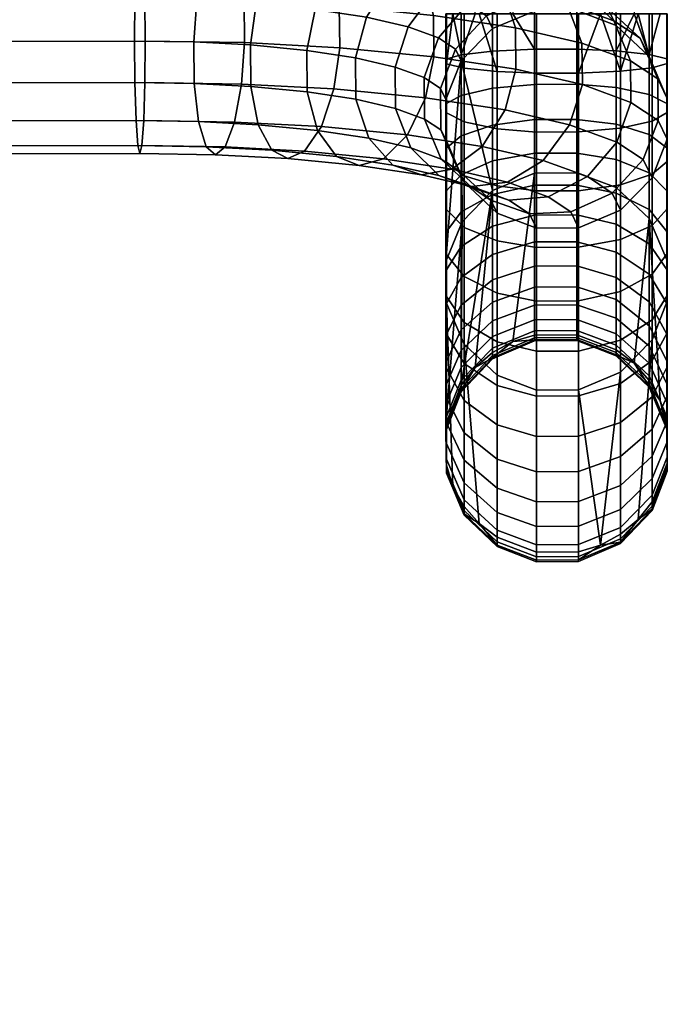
# Model space of a CAD drawing. Header units: millimetres. Extents: x -313 to 291, y -392 to 313.
# Tile 356 of 656: x 224 to 276, y -197 to -119. Entities that reach past the tile are written whole.
import ezdxf

# ---------------------------------------------------------------- set-up
doc = ezdxf.new("R2010")
doc.units = ezdxf.units.MM
doc.layers.add('nozky', color=250, linetype='Continuous')
doc.layers.add('podnoz', color=7, linetype='Continuous')

msp = doc.modelspace()

# ---------------------------------------------------------------- meshes
at = {"layer": 'nozky'}
mesh = msp.add_polyface(dxfattribs=at)
corners = [(-225.763, -206.754, 4), (-222.696, -205.043, 4), (-219.207, -204.636, 4), (-215.828, -205.594, 4), (-213.073, -207.773, 4), (-211.362, -210.839, 4), (-210.955, -214.327, 4), (-211.914, -217.706, 4), (-214.092, -220.46, 4), (-217.159, -222.171, 4), (-220.648, -222.578, 4), (-224.026, -221.62, 4), (-226.781, -219.441, 4), (-228.493, -216.375, 4), (-228.9, -212.887, 4), (-227.941, -209.508, 4), (-228.014, -209.508), (-228.973, -212.887), (-228.565, -216.375), (-226.854, -219.441), (-224.099, -221.62), (-220.72, -222.578), (-217.232, -222.171), (-214.165, -220.46), (-211.986, -217.706), (-211.027, -214.327), (-211.435, -210.839), (-213.146, -207.773), (-215.901, -205.594), (-219.28, -204.636), (-222.768, -205.043), (-225.835, -206.754), (-225.835, -206.754), (-222.768, -205.043), (-219.28, -204.636), (-215.901, -205.594), (-213.146, -207.773), (-211.435, -210.839), (-211.027, -214.327), (-211.986, -217.706), (-214.165, -220.46), (-217.232, -222.171), (-220.72, -222.578), (-224.099, -221.62), (-226.854, -219.441), (-228.565, -216.375), (-228.973, -212.887), (-228.014, -209.508), (-225.334, 301.149, 4), (-225.062, 304.703, 4), (-226.146, 308.099, 4), (-228.438, 310.829, 4), (-231.568, 312.448, 4), (-235.082, 312.722, 4), (-238.423, 311.606, 4), (-241.076, 309.288, 4), (-242.666, 306.098, 4), (-242.938, 302.545, 4), (-241.854, 299.149, 4), (-239.562, 296.418, 4), (-236.432, 294.8, 4), (-232.918, 294.525, 4), (-229.577, 295.642, 4), (-226.924, 297.96, 4), (-226.924, 298.729), (-229.577, 296.411), (-232.918, 295.295), (-236.432, 295.569), (-239.562, 297.188), (-241.854, 299.918), (-242.938, 303.314), (-242.666, 306.868), (-241.076, 310.057), (-238.423, 312.375), (-235.082, 313.491), (-231.568, 313.217), (-228.438, 311.598), (-226.146, 308.868), (-225.062, 305.472), (-225.334, 301.918), (-226.924, 298.729), (-229.577, 296.411), (-232.918, 295.295), (-236.432, 295.569), (-239.562, 297.188), (-241.854, 299.918), (-242.938, 303.314), (-242.666, 306.868), (-241.076, 310.057), (-238.423, 312.375), (-235.082, 313.491), (-231.568, 313.217), (-228.438, 311.598), (-226.146, 308.868), (-225.062, 305.472), (-225.334, 301.918), (225.763, -206.754, 4), (222.696, -205.043, 4), (219.207, -204.636, 4), (215.828, -205.594, 4), (213.073, -207.773, 4), (211.362, -210.839, 4), (210.955, -214.327, 4), (211.914, -217.706, 4), (214.092, -220.46, 4), (217.159, -222.171, 4), (220.648, -222.578, 4), (224.026, -221.62, 4), (226.781, -219.441, 4), (228.493, -216.375, 4), (228.9, -212.887, 4), (227.941, -209.508, 4), (228.014, -209.508), (228.973, -212.887), (228.565, -216.375), (226.854, -219.441), (224.099, -221.62), (220.72, -222.578), (217.232, -222.171), (214.165, -220.46), (211.986, -217.706), (211.027, -214.327), (211.435, -210.839), (213.146, -207.773), (215.901, -205.594), (219.28, -204.636), (222.768, -205.043), (225.835, -206.754), (225.835, -206.754), (222.768, -205.043), (219.28, -204.636), (215.901, -205.594), (213.146, -207.773), (211.435, -210.839), (211.027, -214.327), (211.986, -217.706), (214.165, -220.46), (217.232, -222.171), (220.72, -222.578), (224.099, -221.62), (226.854, -219.441), (228.565, -216.375), (228.973, -212.887), (228.014, -209.508), (225.334, 301.149, 4), (225.062, 304.703, 4), (226.146, 308.099, 4), (228.438, 310.829, 4), (231.568, 312.448, 4), (235.082, 312.722, 4), (238.423, 311.606, 4), (241.076, 309.288, 4), (242.666, 306.098, 4), (242.938, 302.545, 4), (241.854, 299.149, 4), (239.562, 296.418, 4), (236.432, 294.8, 4), (232.918, 294.525, 4), (229.577, 295.642, 4), (226.924, 297.96, 4), (226.924, 298.729), (229.577, 296.411), (232.918, 295.295), (236.432, 295.569), (239.562, 297.188), (241.854, 299.918), (242.938, 303.314), (242.666, 306.868), (241.076, 310.057), (238.423, 312.375), (235.082, 313.491), (231.568, 313.217), (228.438, 311.598), (226.146, 308.868), (225.062, 305.472), (225.334, 301.918), (226.924, 298.729), (229.577, 296.411), (232.918, 295.295), (236.432, 295.569), (239.562, 297.188), (241.854, 299.918), (242.938, 303.314), (242.666, 306.868), (241.076, 310.057), (238.423, 312.375), (235.082, 313.491), (231.568, 313.217), (228.438, 311.598), (226.146, 308.868), (225.062, 305.472), (225.334, 301.918)]
mesh.append_faces([[corners[k] for k in face] for face in [(10, 11, 21, 21), (23, 8, 9, 9), (9, 10, 22, 22), (16, 14, 15, 15), (12, 20, 11, 11), (13, 19, 12, 12), (13, 14, 18, 18), (15, 0, 31, 31), (6, 25, 5, 5), (25, 6, 7, 7), (4, 5, 26, 26), (3, 4, 27, 27), (24, 7, 8, 8), (28, 2, 3, 3), (1, 2, 29, 29), (0, 1, 30, 30), (20, 21, 11, 11), (21, 22, 10, 10), (9, 22, 23, 23), (17, 14, 16, 16), (17, 18, 14, 14), (19, 13, 18, 18), (12, 19, 20, 20), (7, 24, 25, 25), (4, 26, 27, 27), (5, 25, 26, 26), (28, 29, 2, 2), (0, 30, 31, 31), (30, 1, 29, 29), (24, 8, 23, 23), (3, 27, 28, 28), (31, 16, 15, 15), (47, 45, 46, 46), (33, 43, 32, 32), (47, 32, 44, 44), (47, 44, 45, 45), (32, 43, 44, 44), (33, 42, 43, 43), (42, 33, 34, 34), (35, 41, 34, 34), (39, 36, 37, 37), (40, 35, 36, 36), (41, 35, 40, 40), (39, 40, 36, 36), (38, 39, 37, 37), (42, 34, 41, 41), (61, 60, 66, 66), (65, 62, 66, 66), (61, 66, 62, 62), (59, 68, 60, 60), (58, 68, 59, 59), (64, 63, 62, 62), (66, 60, 67, 67), (62, 65, 64, 64), (68, 58, 69, 69), (67, 60, 68, 68), (57, 69, 58, 58), (56, 70, 57, 57), (57, 70, 69, 69), (48, 63, 64, 64), (48, 78, 49, 49), (71, 56, 55, 55), (73, 55, 54, 54), (56, 71, 70, 70), (72, 55, 73, 73), (72, 71, 55, 55), (75, 53, 52, 52), (77, 51, 50, 50), (49, 78, 50, 50), (75, 52, 51, 51), (48, 64, 79, 79), (48, 79, 78, 78), (51, 76, 75, 75), (75, 74, 53, 53), (77, 50, 78, 78), (51, 77, 76, 76), (53, 74, 73, 73), (73, 54, 53, 53), (87, 88, 93, 93), (88, 89, 93, 93), (87, 95, 86, 86), (84, 85, 80, 80), (86, 95, 85, 85), (84, 81, 83, 83), (91, 89, 90, 90), (91, 92, 89, 89), (89, 92, 93, 93), (93, 94, 87, 87), (87, 94, 95, 95), (81, 82, 83, 83), (80, 85, 95, 95), (81, 84, 80, 80), (106, 117, 107, 107), (119, 105, 104, 104), (105, 118, 106, 106), (112, 111, 110, 110), (108, 107, 116, 116), (109, 108, 115, 115), (109, 114, 110, 110), (111, 127, 96, 96), (102, 101, 121, 121), (121, 103, 102, 102), (100, 122, 101, 101), (99, 123, 100, 100), (120, 104, 103, 103), (124, 99, 98, 98), (97, 125, 98, 98), (96, 126, 97, 97), (116, 107, 117, 117), (117, 106, 118, 118), (105, 119, 118, 118), (113, 112, 110, 110), (113, 110, 114, 114), (115, 114, 109, 109), (108, 116, 115, 115), (103, 121, 120, 120), (100, 123, 122, 122), (101, 122, 121, 121), (124, 98, 125, 125), (96, 127, 126, 126), (126, 125, 97, 97), (120, 119, 104, 104), (99, 124, 123, 123), (127, 111, 112, 112), (143, 142, 141, 141), (129, 128, 139, 139), (143, 140, 128, 128), (143, 141, 140, 140), (128, 140, 139, 139), (129, 139, 138, 138), (138, 130, 129, 129), (131, 130, 137, 137), (135, 133, 132, 132), (136, 132, 131, 131), (137, 136, 131, 131), (135, 132, 136, 136), (134, 133, 135, 135), (138, 137, 130, 130), (157, 162, 156, 156), (161, 162, 158, 158), (157, 158, 162, 162), (155, 156, 164, 164), (154, 155, 164, 164), (160, 158, 159, 159), (162, 163, 156, 156), (158, 160, 161, 161), (164, 165, 154, 154), (163, 164, 156, 156), (153, 154, 165, 165), (152, 153, 166, 166), (153, 165, 166, 166), (144, 160, 159, 159), (144, 145, 174, 174), (167, 151, 152, 152), (169, 150, 151, 151), (152, 166, 167, 167), (168, 169, 151, 151), (168, 151, 167, 167), (171, 148, 149, 149), (173, 146, 147, 147), (145, 146, 174, 174), (171, 147, 148, 148), (144, 175, 160, 160), (144, 174, 175, 175), (147, 171, 172, 172), (171, 149, 170, 170), (173, 174, 146, 146), (147, 172, 173, 173), (149, 169, 170, 170), (169, 149, 150, 150), (183, 189, 184, 184), (184, 189, 185, 185), (183, 182, 191, 191), (180, 176, 181, 181), (182, 181, 191, 191), (180, 179, 177, 177), (187, 186, 185, 185), (187, 185, 188, 188), (185, 189, 188, 188), (189, 183, 190, 190), (183, 191, 190, 190), (177, 179, 178, 178), (176, 191, 181, 181), (177, 176, 180, 180)]])
at = {"layer": 'podnoz'}
mesh = msp.add_polyface(dxfattribs=at)
corners = [(27.205, -39.599, 427.5), (189.382, -182.545, 444.364), (189.984, -182.252, 441.058), (27.807, -39.306, 424.194), (23.581, -43.114, 432.561), (185.758, -186.06, 449.425), (187.887, -183.882, 447.414), (25.71, -40.935, 430.55), (21.355, -45.564, 433.205), (183.531, -188.51, 450.069), (24.51, -44.028, 415.876), (186.687, -186.975, 432.74), (184.53, -189.494, 432.124), (22.354, -46.547, 415.26), (27.573, -39.961, 420.894), (189.75, -182.907, 437.758), (188.594, -184.577, 434.725), (26.417, -41.631, 417.861), (169.702, -114.122, 442.451), (106.068, -114.197, 439.379), (105.975, -117.248, 441.381), (169.609, -117.173, 444.453), (169.847, -112.118, 439.403), (106.212, -112.193, 436.331), (170.006, -111.486, 436.094), (106.372, -111.561, 433.022), (170.167, -112.118, 432.785), (106.532, -112.193, 429.713), (170.316, -114.122, 429.738), (106.681, -114.197, 426.665), (170.417, -117.173, 427.736), (106.782, -117.248, 424.664), (233.337, -114.047, 445.523), (233.482, -112.043, 442.475), (233.244, -117.098, 447.525), (233.641, -111.411, 439.166), (233.801, -112.043, 435.857), (233.951, -114.047, 432.81), (234.051, -117.098, 430.808), (243.967, -114.411, 447.993), (238.767, -114.135, 446.279), (238.212, -117.179, 448.216), (242.971, -117.431, 449.785), (245.31, -112.448, 445.223), (239.523, -112.141, 443.316), (246.666, -111.857, 442.192), (240.293, -111.519, 440.092), (247.938, -112.527, 439.142), (241.022, -112.161, 436.862), (249.016, -114.562, 436.31), (241.646, -114.172, 433.881), (249.61, -117.63, 434.423), (241.998, -117.228, 431.914), (249.116, -114.906, 450.851), (247.683, -117.885, 452.4), (251.039, -112.999, 448.403), (252.975, -112.464, 445.694), (254.786, -113.186, 442.943), (256.314, -115.265, 440.361), (257.147, -118.356, 438.606), (253.599, -115.589, 454.641), (251.784, -118.509, 455.868), (256.026, -113.758, 452.621), (258.466, -113.3, 450.338), (260.747, -114.093, 447.983), (262.666, -116.232, 445.733), (263.707, -119.354, 444.154), (257.234, -116.432, 459.223), (255.11, -119.28, 460.061), (260.071, -114.696, 457.719), (262.921, -114.333, 455.953), (265.581, -115.214, 454.077), (267.818, -117.427, 452.227), (263.024, -115.776, 463.495), (259.888, -117.402, 464.414), (266.173, -115.522, 462.313), (269.111, -116.505, 460.98), (271.58, -118.802, 459.583), (264.68, -116.868, 469.263), (261.376, -118.384, 469.598), (267.996, -116.724, 468.665), (271.09, -117.81, 467.875), (268.611, -117.982, 475.236), (271.757, -119.174, 475.006), (265.239, -118.01, 475.23), (261.878, 118.884, 642.6), (261.878, -118.235, 642.6), (260.47, -118.235, 643.806), (263.503, -118.235, 641.707), (271.757, 118.884, 642.36), (273.194, -118.235, 643.47), (271.757, -118.235, 642.36)]
mesh.append_faces([[corners[k] for k in face] for face in [(0, 1, 2, 3), (4, 5, 6, 7), (7, 6, 1, 0), (8, 9, 5, 4), (10, 11, 12, 13), (14, 15, 16, 17), (3, 2, 15, 14), (17, 16, 11, 10), (18, 19, 20, 21), (22, 23, 19, 18), (24, 25, 23, 22), (26, 27, 25, 24), (28, 29, 27, 26), (30, 31, 29, 28), (22, 18, 32, 33), (18, 21, 34, 32), (26, 24, 35, 36), (30, 28, 37, 38), (28, 26, 36, 37), (24, 22, 33, 35), (39, 40, 41, 42), (43, 44, 40, 39), (45, 46, 44, 43), (47, 48, 46, 45), (49, 50, 48, 47), (51, 52, 50, 49), (53, 39, 42, 54), (55, 43, 39, 53), (56, 45, 43, 55), (57, 47, 45, 56), (58, 49, 47, 57), (59, 51, 49, 58), (60, 53, 54, 61), (62, 55, 53, 60), (63, 56, 55, 62), (64, 57, 56, 63), (65, 58, 57, 64), (66, 59, 58, 65), (67, 60, 61, 68), (69, 62, 60, 67), (70, 63, 62, 69), (71, 64, 63, 70), (72, 65, 64, 71), (73, 69, 67, 74), (75, 70, 69, 73), (76, 71, 70, 75), (77, 72, 71, 76), (78, 73, 74, 79), (80, 75, 73, 78), (81, 76, 75, 80), (33, 32, 40, 44), (32, 34, 41, 40), (36, 35, 46, 48), (38, 37, 50, 52), (37, 36, 48, 50), (35, 33, 44, 46), (81, 80, 82, 83), (80, 78, 84, 82), (85, 86, 87, 87), (85, 88, 86, 86), (89, 90, 91, 91)]])
mesh = msp.add_polyface(dxfattribs=at)
corners = [(19.198, -48.083, 432.59), (181.375, -191.029, 449.454), (183.531, -188.51, 450.069), (21.355, -45.564, 433.205), (16.135, -52.15, 427.571), (178.312, -195.097, 444.435), (179.468, -193.427, 447.469), (17.291, -50.48, 430.605), (16.503, -52.512, 420.966), (178.679, -195.459, 437.83), (178.078, -195.752, 441.135), (15.901, -52.805, 424.271), (20.127, -48.997, 415.904), (182.304, -191.944, 432.768), (180.174, -194.123, 434.779), (17.998, -51.176, 417.915), (22.354, -46.547, 415.26), (184.53, -189.494, 432.124), (169.609, -117.173, 444.453), (105.975, -117.248, 441.381), (105.948, -120.561, 442.012), (169.583, -120.486, 445.084), (170.451, -120.486, 427.105), (106.816, -120.561, 424.033), (106.782, -117.248, 424.664), (170.417, -117.173, 427.736), (170.424, -123.799, 427.736), (106.79, -123.873, 424.664), (170.331, -126.85, 429.738), (106.696, -126.924, 426.666), (169.617, -123.799, 444.453), (105.982, -123.873, 441.381), (106.083, -126.924, 439.379), (169.717, -126.85, 442.451), (233.217, -120.411, 448.156), (233.244, -117.098, 447.525), (234.085, -120.411, 430.177), (234.059, -123.724, 430.808), (233.966, -126.775, 432.81), (233.352, -126.775, 445.524), (233.252, -123.724, 447.525), (234.051, -117.098, 430.808), (242.971, -117.431, 449.785), (238.212, -117.179, 448.216), (237.96, -120.488, 448.816), (242.502, -120.729, 450.313), (249.642, -120.943, 433.791), (242.031, -120.541, 431.283), (241.998, -117.228, 431.914), (249.61, -117.63, 434.423), (249.173, -124.241, 434.32), (241.779, -123.85, 431.883), (248.177, -127.261, 436.112), (241.225, -126.893, 433.821), (242.534, -124.041, 449.682), (237.993, -123.801, 448.185), (238.345, -126.856, 446.219), (243.128, -127.109, 447.795), (247.683, -117.885, 452.4), (246.999, -121.162, 452.81), (257.178, -121.669, 437.974), (257.147, -118.356, 438.606), (256.495, -124.946, 438.384), (255.061, -127.924, 439.933), (247.03, -124.474, 452.177), (247.863, -127.565, 450.423), (251.784, -118.509, 455.868), (250.914, -121.757, 456.12), (250.944, -125.07, 455.487), (251.985, -128.193, 453.909), (255.11, -119.28, 460.061), (254.089, -122.494, 460.122), (254.119, -125.806, 459.488), (257.539, -120.168, 464.811), (256.407, -123.341, 464.656), (259.888, -117.402, 464.414), (257.234, -116.432, 459.223), (256.436, -126.653, 464.021), (258.901, -121.066, 469.555), (257.707, -124.199, 469.184), (261.376, -118.384, 469.598), (257.736, -127.51, 468.548), (258.146, -125.095, 473.868), (259.36, -122.005, 474.462), (258.174, -128.406, 473.231), (259.36, -121.516, 645.064), (259.36, -124.758, 644.531), (258.146, -125.437, 647.603), (258.146, -121.857, 648.192), (258.174, -122.223, 651.544), (258.174, -126.164, 650.896), (259.6, -126.889, 654.178), (259.6, -122.588, 654.885), (258.146, -118.235, 648.389), (259.36, -118.235, 645.243), (260.47, -118.235, 643.806), (258.707, -118.235, 653.497), (258.174, -118.235, 651.761), (259.6, -118.235, 655.122)]
mesh.append_faces([[corners[k] for k in face] for face in [(0, 1, 2, 3), (4, 5, 6, 7), (7, 6, 1, 0), (8, 9, 10, 11), (12, 13, 14, 15), (15, 14, 9, 8), (16, 17, 13, 12), (11, 10, 5, 4), (18, 19, 20, 21), (22, 23, 24, 25), (26, 27, 23, 22), (28, 29, 27, 26), (30, 31, 32, 33), (21, 20, 31, 30), (18, 21, 34, 35), (26, 22, 36, 37), (28, 26, 37, 38), (30, 33, 39, 40), (21, 30, 40, 34), (22, 25, 41, 36), (42, 43, 44, 45), (46, 47, 48, 49), (50, 51, 47, 46), (52, 53, 51, 50), (54, 55, 56, 57), (45, 44, 55, 54), (58, 42, 45, 59), (60, 46, 49, 61), (62, 50, 46, 60), (63, 52, 50, 62), (64, 54, 57, 65), (59, 45, 54, 64), (66, 58, 59, 67), (68, 64, 65, 69), (67, 59, 64, 68), (70, 66, 67, 71), (71, 67, 68, 72), (73, 70, 71, 74), (75, 76, 70, 73), (74, 71, 72, 77), (78, 73, 74, 79), (80, 75, 73, 78), (79, 74, 77, 81), (35, 34, 44, 43), (36, 41, 48, 47), (38, 37, 51, 53), (34, 40, 55, 44), (40, 39, 56, 55), (47, 51, 37, 36), (78, 79, 82, 83), (79, 81, 84, 82), (85, 86, 87, 88), (89, 90, 91, 92), (88, 87, 90, 89), (85, 88, 93, 94), (85, 94, 95, 95), (92, 96, 89, 89), (88, 89, 97, 93), (89, 96, 97, 97), (92, 98, 96, 96)]])
mesh = msp.add_polyface(dxfattribs=at)
corners = [(263.738, -122.667, 443.521), (257.178, -121.669, 437.974), (257.147, -118.356, 438.606), (263.707, -119.354, 444.154), (262.868, -125.916, 443.773), (256.495, -124.946, 438.384), (269.028, -120.589, 450.861), (262.666, -116.232, 445.733), (267.818, -117.427, 452.227), (269.058, -123.901, 450.227), (268.036, -127.115, 450.288), (272.913, -122.009, 458.458), (271.58, -118.802, 459.583), (272.942, -125.321, 457.824), (271.81, -128.494, 457.669), (273.689, -120.193, 466.931), (269.111, -116.505, 460.98), (271.09, -117.81, 467.875), (275.091, -123.446, 466.047), (275.12, -126.757, 465.411), (264.68, -116.868, 469.263), (261.376, -118.384, 469.598), (261.878, -119.41, 474.961), (265.239, -118.01, 475.23), (258.901, -121.066, 469.555), (259.36, -122.005, 474.462), (274.4, -121.647, 474.531), (275.826, -124.947, 473.896), (271.757, -119.174, 475.006), (275.854, -128.259, 473.259), (261.878, -132.374, 542.374), (268.611, -117.982, 475.236), (265.239, -130.974, 542.644), (268.611, -130.946, 542.649), (271.757, -132.139, 542.42), (261.878, -124.188, 641.95), (261.878, -127.147, 641.121), (259.36, -128, 643.622), (259.36, -124.758, 644.531), (265.239, -123.88, 640.558), (265.239, -126.687, 639.772), (268.611, -123.874, 640.53), (268.611, -126.677, 639.745), (271.757, -124.136, 641.716), (271.757, -127.07, 640.894), (274.4, -124.679, 644.175), (274.4, -127.883, 643.277), (275.826, -125.404, 647.456), (275.826, -128.968, 646.458), (261.878, -121.229, 642.437), (259.36, -121.516, 645.064), (265.239, -121.074, 641.02), (268.611, -121.071, 640.991), (271.757, -121.203, 642.199), (274.4, -121.476, 644.702), (275.826, -121.841, 648.042), (275.854, -122.207, 651.395), (275.854, -126.132, 650.749), (274.64, -122.548, 654.523), (274.64, -126.81, 653.821), (272.122, -122.835, 657.15), (272.122, -127.38, 656.402), (268.761, -122.989, 658.567), (268.761, -127.688, 657.794), (265.389, -122.993, 658.596), (265.389, -127.694, 657.822), (262.243, -122.861, 657.388), (262.243, -127.432, 656.636), (259.6, -122.588, 654.885), (259.6, -126.889, 654.178), (261.878, -118.235, 642.6), (263.503, -118.235, 641.707), (260.47, -118.235, 643.806), (265.239, -118.235, 641.174), (268.611, -118.235, 641.145), (271.757, -118.235, 642.36), (275.293, -118.235, 646.503), (275.826, -118.235, 648.239), (275.854, -118.235, 651.611), (273.194, -118.235, 643.47), (274.4, -118.235, 644.878), (273.53, -118.235, 656.194), (270.497, -118.235, 658.293), (274.64, -118.235, 654.757), (268.761, -118.235, 658.826), (265.389, -118.235, 658.855), (262.243, -118.235, 657.64), (260.806, -118.235, 656.53), (259.6, -118.235, 655.122), (272.122, -118.235, 657.4)]
mesh.append_faces([[corners[k] for k in face] for face in [(0, 1, 2, 3), (4, 5, 1, 0), (6, 3, 7, 8), (9, 0, 3, 6), (10, 4, 0, 9), (11, 6, 8, 12), (13, 9, 6, 11), (14, 10, 9, 13), (15, 12, 16, 17), (18, 11, 12, 15), (19, 13, 11, 18), (20, 21, 22, 23), (21, 24, 25, 22), (18, 15, 26, 27), (15, 17, 28, 26), (19, 18, 27, 29), (30, 22, 25, 25), (31, 23, 32, 33), (28, 31, 33, 34), (23, 22, 30, 32), (35, 36, 37, 38), (39, 40, 36, 35), (41, 42, 40, 39), (43, 44, 42, 41), (45, 46, 44, 43), (47, 48, 46, 45), (49, 35, 38, 50), (51, 39, 35, 49), (52, 41, 39, 51), (53, 43, 41, 52), (54, 45, 43, 53), (55, 47, 45, 54), (56, 57, 47, 55), (58, 59, 57, 56), (60, 61, 59, 58), (62, 63, 61, 60), (64, 65, 63, 62), (66, 67, 65, 64), (68, 69, 67, 66), (51, 49, 70, 71), (49, 50, 72, 70), (52, 51, 73, 74), (53, 52, 74, 75), (55, 54, 76, 77), (56, 55, 77, 78), (79, 54, 53, 53), (51, 71, 73, 73), (53, 75, 79, 79), (54, 80, 76, 76), (54, 79, 80, 80), (58, 81, 60, 60), (82, 62, 60, 60), (78, 83, 58, 56), (64, 62, 84, 85), (66, 64, 85, 86), (68, 66, 87, 88), (81, 58, 83, 83), (60, 81, 89, 89), (62, 82, 84, 84), (60, 89, 82, 82), (66, 86, 87, 87)]])
mesh = msp.add_polyface(dxfattribs=at)
corners = [(265.913, -129.963, 451.126), (261.053, -128.836, 445.001), (262.868, -125.916, 443.773), (268.036, -127.115, 450.288), (263.076, -131.698, 452.63), (258.625, -130.666, 447.021), (260.226, -132.062, 454.397), (256.185, -131.125, 449.303), (269.461, -131.26, 458.065), (271.81, -128.494, 457.669), (266.325, -132.886, 458.985), (263.177, -133.141, 460.167), (260.239, -132.158, 461.5), (257.566, -131.18, 456.273), (273.926, -129.89, 465.04), (272.942, -125.321, 457.824), (275.12, -126.757, 465.411), (271.451, -132.573, 464.997), (268.147, -134.088, 465.332), (264.831, -134.232, 465.93), (261.737, -133.146, 466.721), (259.138, -130.763, 467.665), (257.77, -129.86, 462.897), (274.64, -131.349, 472.665), (272.122, -133.944, 472.166), (268.761, -135.344, 471.897), (265.389, -135.372, 471.891), (262.243, -134.179, 472.121), (259.6, -131.707, 472.596), (275.854, -128.259, 473.259), (274.4, -121.647, 474.531), (271.757, -119.174, 475.006), (271.757, -132.139, 542.42), (274.4, -134.611, 541.944), (275.826, -137.911, 541.309), (275.826, -124.947, 473.896), (275.854, -141.223, 540.673), (274.64, -144.313, 540.078), (265.239, -134.344, 635.629), (265.239, -136.487, 633.76), (261.878, -137.481, 634.781), (261.878, -135.222, 636.753), (268.611, -134.327, 635.607), (268.611, -136.467, 633.739), (271.757, -135.074, 636.564), (271.757, -137.314, 634.61), (261.878, -132.698, 638.506), (259.36, -136.849, 638.836), (259.36, -134.083, 640.757), (265.239, -131.951, 637.292), (268.611, -131.936, 637.268), (271.757, -132.573, 638.302), (274.4, -133.892, 640.447), (274.4, -136.624, 638.548), (275.826, -135.653, 643.309), (275.826, -138.693, 641.197), (261.878, -129.995, 639.969), (259.36, -131.122, 642.36), (265.239, -129.388, 638.679), (268.611, -129.376, 638.653), (271.757, -129.893, 639.752), (274.4, -130.966, 642.03), (275.826, -132.398, 645.07), (275.854, -133.835, 648.121), (275.854, -137.421, 646.181), (274.64, -135.176, 650.967), (274.64, -139.069, 648.861), (261.878, -127.147, 641.121), (259.36, -128, 643.622), (265.239, -126.687, 639.772), (268.611, -126.677, 639.745), (271.757, -127.07, 640.894), (274.4, -127.883, 643.277), (275.826, -128.968, 646.458), (275.854, -130.057, 649.65), (274.64, -131.073, 652.627), (272.122, -131.926, 655.129), (272.122, -136.302, 653.358), (268.761, -132.386, 656.478), (268.761, -136.91, 654.648), (265.389, -132.396, 656.505), (265.389, -136.922, 654.674), (262.243, -132.003, 655.355), (262.243, -136.404, 653.575), (259.6, -131.19, 652.972), (259.6, -135.332, 651.297), (275.854, -126.132, 650.749), (275.826, -125.404, 647.456), (274.64, -126.81, 653.821), (272.122, -127.38, 656.402), (268.761, -127.688, 657.794), (265.389, -127.694, 657.822), (262.243, -127.432, 656.636), (259.6, -126.889, 654.178), (259.36, -122.005, 474.462), (259.428, -134.864, 541.896), (261.878, -132.374, 542.374)]
mesh.append_faces([[corners[k] for k in face] for face in [(0, 1, 2, 3), (4, 5, 1, 0), (6, 7, 5, 4), (8, 0, 3, 9), (10, 4, 0, 8), (11, 6, 4, 10), (12, 13, 6, 11), (14, 9, 15, 16), (17, 8, 9, 14), (18, 10, 8, 17), (19, 11, 10, 18), (20, 12, 11, 19), (21, 22, 12, 20), (17, 14, 23, 24), (19, 18, 25, 26), (18, 17, 24, 25), (21, 20, 27, 28), (20, 19, 26, 27), (29, 23, 14, 16), (30, 31, 32, 33), (33, 34, 35, 30), (29, 35, 34, 36), (23, 29, 36, 37), (38, 39, 40, 41), (42, 43, 39, 38), (44, 45, 43, 42), (46, 41, 47, 48), (49, 38, 41, 46), (50, 42, 38, 49), (51, 44, 42, 50), (52, 53, 44, 51), (54, 55, 53, 52), (56, 46, 48, 57), (58, 49, 46, 56), (59, 50, 49, 58), (60, 51, 50, 59), (61, 52, 51, 60), (62, 54, 52, 61), (63, 64, 54, 62), (65, 66, 64, 63), (67, 56, 57, 68), (69, 58, 56, 67), (70, 59, 58, 69), (71, 60, 59, 70), (72, 61, 60, 71), (73, 62, 61, 72), (74, 63, 62, 73), (75, 65, 63, 74), (76, 77, 65, 75), (78, 79, 77, 76), (80, 81, 79, 78), (82, 83, 81, 80), (84, 85, 83, 82), (86, 74, 73, 87), (88, 75, 74, 86), (89, 76, 75, 88), (90, 78, 76, 89), (91, 80, 78, 90), (92, 82, 80, 91), (93, 84, 82, 92), (94, 95, 96, 96)]])
mesh = msp.add_polyface(dxfattribs=at)
corners = [(246.834, -129.224, 438.882), (240.468, -128.887, 436.783), (241.225, -126.893, 433.821), (248.177, -127.261, 436.112), (245.479, -129.815, 441.913), (239.698, -129.509, 440.007), (244.206, -129.145, 444.963), (238.969, -128.868, 443.237), (243.128, -127.109, 447.795), (238.345, -126.856, 446.219), (253.138, -129.831, 442.38), (255.061, -127.924, 439.933), (251.203, -130.366, 445.09), (249.391, -129.645, 447.841), (247.863, -127.565, 450.423), (261.053, -128.836, 445.001), (256.495, -124.946, 438.384), (262.868, -125.916, 443.773), (258.625, -130.666, 447.021), (256.185, -131.125, 449.303), (253.905, -130.331, 451.658), (251.985, -128.193, 453.909), (257.566, -131.18, 456.273), (260.226, -132.062, 454.397), (255.329, -128.968, 458.123), (254.119, -125.806, 459.488), (250.944, -125.07, 455.487), (257.77, -129.86, 462.897), (260.239, -132.158, 461.5), (256.436, -126.653, 464.021), (257.736, -127.51, 468.548), (259.138, -130.763, 467.665), (233.662, -129.411, 439.167), (233.821, -128.779, 435.858), (233.966, -126.775, 432.81), (233.352, -126.775, 445.524), (233.501, -128.779, 442.476), (259.6, -131.707, 472.596), (258.174, -128.406, 473.231), (258.146, -138.059, 541.281), (259.36, -122.005, 474.462), (258.146, -125.095, 473.868), (259.6, -144.671, 540.01), (258.174, -141.371, 540.644), (258.174, -154.335, 608.058), (258.146, -151.023, 608.695), (259.6, -157.635, 607.423), (258.707, -156.039, 607.73), (259.36, -148.466, 615.829), (259.36, -148.378, 612.544), (258.146, -151.513, 612.289), (258.146, -151.611, 615.915), (259.36, -148.186, 619.184), (258.146, -151.302, 619.62), (259.36, -147.536, 622.488), (258.146, -150.584, 623.267), (259.36, -146.522, 625.699), (258.146, -149.464, 626.812), (259.36, -145.157, 628.777), (258.146, -147.958, 630.211), (258.174, -152.619, 628.005), (258.174, -150.96, 631.747), (259.36, -143.503, 631.617), (258.146, -146.132, 633.345), (258.174, -148.95, 635.198), (259.36, -141.552, 634.26), (258.146, -143.977, 636.264), (258.174, -146.577, 638.411), (259.6, -151.758, 637.045), (259.6, -149.168, 640.552), (259.36, -139.324, 636.676), (258.146, -141.518, 638.931), (258.174, -143.87, 641.348), (259.6, -146.214, 643.756), (259.36, -136.849, 638.836), (258.146, -138.785, 641.316), (258.174, -140.861, 643.974), (259.6, -142.929, 646.622), (259.36, -134.083, 640.757), (258.146, -135.732, 643.437), (258.174, -137.499, 646.309), (259.6, -139.26, 649.171), (259.36, -131.122, 642.36), (258.146, -132.462, 645.206), (258.174, -133.9, 648.257), (259.6, -135.332, 651.297), (259.36, -128, 643.622), (258.146, -129.016, 646.6), (258.174, -130.105, 649.792), (259.6, -131.19, 652.972), (259.36, -124.758, 644.531), (258.146, -125.437, 647.603), (258.174, -126.164, 650.896), (259.6, -126.889, 654.178), (259.36, -147.933, 609.289), (259.428, -134.864, 541.896)]
mesh.append_faces([[corners[k] for k in face] for face in [(0, 1, 2, 3), (4, 5, 1, 0), (6, 7, 5, 4), (8, 9, 7, 6), (10, 0, 3, 11), (12, 4, 0, 10), (13, 6, 4, 12), (14, 8, 6, 13), (15, 11, 16, 17), (18, 10, 11, 15), (19, 12, 10, 18), (20, 13, 12, 19), (21, 14, 13, 20), (22, 20, 19, 23), (24, 21, 20, 22), (25, 26, 21, 24), (27, 24, 22, 28), (29, 25, 24, 27), (30, 29, 27, 31), (32, 33, 1, 5), (33, 34, 2, 1), (35, 36, 7, 9), (36, 32, 5, 7), (30, 31, 37, 38), (39, 40, 41, 41), (38, 37, 42, 43), (41, 38, 43, 39), (39, 43, 44, 45), (43, 42, 46, 47), (48, 49, 50, 51), (52, 48, 51, 53), (54, 52, 53, 55), (56, 54, 55, 57), (58, 56, 57, 59), (59, 57, 60, 61), (62, 58, 59, 63), (63, 59, 61, 64), (65, 62, 63, 66), (67, 64, 68, 69), (66, 63, 64, 67), (70, 65, 66, 71), (72, 67, 69, 73), (71, 66, 67, 72), (74, 70, 71, 75), (76, 72, 73, 77), (75, 71, 72, 76), (78, 74, 75, 79), (80, 76, 77, 81), (79, 75, 76, 80), (82, 78, 79, 83), (84, 80, 81, 85), (83, 79, 80, 84), (86, 82, 83, 87), (88, 84, 85, 89), (87, 83, 84, 88), (90, 86, 87, 91), (92, 88, 89, 93), (91, 87, 88, 92), (94, 45, 50, 49), (40, 39, 95, 95), (45, 95, 39, 39)]])
mesh = msp.add_polyface(dxfattribs=at)
corners = [(200.939, -192.682, 442.408), (200.535, -191.507, 439.273), (195.267, -186.897, 440.895), (195.168, -187.633, 444.184), (200.378, -194.837, 445.301), (194.141, -189.38, 447.22), (198.87, -197.561, 447.207), (192.323, -191.833, 449.222), (196.851, -200.193, 447.816), (190.2, -194.374, 449.863), (194.52, -202.558, 447.23), (187.956, -196.816, 449.25), (192.021, -204.437, 445.345), (185.753, -198.953, 447.274), (189.951, -205.306, 442.466), (184.139, -200.221, 444.255), (188.313, -203.909, 436.2), (188.718, -205.084, 439.335), (183.405, -200.436, 440.97), (183.503, -199.7, 437.68), (188.875, -201.754, 433.307), (184.53, -197.953, 434.645), (190.383, -199.03, 431.401), (186.349, -195.5, 432.643), (192.402, -196.398, 430.792), (188.471, -192.959, 432.002), (194.733, -194.032, 431.379), (190.715, -190.517, 432.615), (197.231, -192.153, 433.263), (192.918, -188.38, 434.591), (199.301, -191.285, 436.142), (194.532, -187.112, 437.61), (206.327, -197.368, 439.098), (205.454, -195.785, 436.251), (206.2, -199.902, 441.723), (204.982, -202.878, 443.451), (203.06, -205.594, 444), (194.149, -202.306, 429.087), (192.931, -205.282, 430.815), (196.071, -199.59, 428.538), (198.484, -197.295, 429.074), (201.258, -195.656, 430.789), (203.754, -195.158, 433.406), (211.009, -201.415, 434.505), (209.729, -199.479, 432.057), (211.261, -204.275, 436.759), (199.26, -202.346, 425.409), (197.422, -205.135, 425.876), (201.744, -200.112, 425.876), (204.758, -198.68, 427.356), (207.624, -198.502, 429.61), (204.462, -202.44, 421.878), (201.919, -204.623, 421.498), (207.676, -201.179, 423.064), (210.851, -201.265, 424.864), (213.293, -202.532, 426.815), (213.346, -203.371, 419.238), (209.932, -203.083, 417.976), (189.382, -182.545, 444.364), (189.984, -182.252, 441.058), (185.758, -186.06, 449.425), (187.887, -183.882, 447.414), (181.375, -191.029, 449.454), (183.531, -188.51, 450.069), (178.312, -195.097, 444.435), (179.468, -193.427, 447.469), (178.078, -195.752, 441.135), (180.174, -194.123, 434.779), (178.679, -195.459, 437.83), (184.53, -189.494, 432.124), (182.304, -191.944, 432.768), (188.594, -184.577, 434.725), (186.687, -186.975, 432.74), (189.75, -182.907, 437.758), (170.186, -128.854, 432.786), (106.552, -128.929, 429.714), (106.696, -126.924, 426.666), (170.331, -126.85, 429.738), (170.027, -129.486, 436.095), (106.393, -129.561, 433.023), (169.867, -128.854, 439.404), (106.232, -128.929, 436.332), (169.717, -126.85, 442.451), (106.083, -126.924, 439.379), (233.966, -126.775, 432.81), (233.821, -128.779, 435.858), (233.662, -129.411, 439.167), (233.501, -128.779, 442.476), (233.352, -126.775, 445.524)]
mesh.append_faces([[corners[k] for k in face] for face in [(0, 1, 2, 3), (4, 0, 3, 5), (6, 4, 5, 7), (8, 6, 7, 9), (10, 8, 9, 11), (12, 10, 11, 13), (14, 12, 13, 15), (16, 17, 18, 19), (20, 16, 19, 21), (22, 20, 21, 23), (24, 22, 23, 25), (26, 24, 25, 27), (28, 26, 27, 29), (30, 28, 29, 31), (1, 30, 31, 2), (32, 33, 1, 0), (34, 32, 0, 4), (35, 34, 4, 6), (36, 35, 6, 8), (37, 38, 20, 22), (39, 37, 22, 24), (40, 39, 24, 26), (41, 40, 26, 28), (42, 41, 28, 30), (33, 42, 30, 1), (43, 44, 33, 32), (45, 43, 32, 34), (46, 47, 37, 39), (48, 46, 39, 40), (49, 48, 40, 41), (50, 49, 41, 42), (44, 50, 42, 33), (51, 52, 46, 48), (53, 51, 48, 49), (54, 53, 49, 50), (55, 54, 50, 44), (56, 57, 53, 54), (58, 3, 2, 59), (60, 7, 5, 61), (61, 5, 3, 58), (62, 11, 9, 63), (64, 15, 13, 65), (65, 13, 11, 62), (63, 9, 7, 60), (66, 18, 15, 64), (67, 21, 19, 68), (69, 25, 23, 70), (70, 23, 21, 67), (71, 29, 27, 72), (59, 2, 31, 73), (73, 31, 29, 71), (72, 27, 25, 69), (68, 19, 18, 66), (74, 75, 76, 77), (78, 79, 75, 74), (80, 81, 79, 78), (82, 83, 81, 80), (74, 77, 84, 85), (80, 78, 86, 87), (82, 80, 87, 88), (78, 74, 85, 86)]])
mesh = msp.add_polyface(dxfattribs=at)
corners = [(265.239, -130.974, 542.644), (261.878, -132.374, 542.374), (261.878, -145.338, 609.788), (263.503, -144.461, 609.956), (271.757, -132.139, 542.42), (268.611, -130.946, 542.649), (268.611, -143.91, 610.062), (271.757, -145.103, 609.833), (275.826, -137.911, 541.309), (274.4, -134.611, 541.944), (275.293, -149.171, 609.051), (275.826, -150.875, 608.723), (273.194, -146.193, 609.623), (265.239, -143.938, 610.057), (268.761, -135.344, 471.897), (272.122, -133.944, 472.166), (272.122, -146.908, 539.579), (268.761, -148.308, 539.31), (262.243, -134.179, 472.121), (265.389, -135.372, 471.891), (265.389, -148.336, 539.305), (262.243, -147.143, 539.534), (274.64, -131.349, 472.665), (274.64, -144.313, 540.078), (259.6, -131.707, 472.596), (259.6, -144.671, 540.01), (259.36, -147.933, 609.289), (260.47, -146.523, 609.56), (274.4, -147.575, 609.358), (268.611, -143.566, 621.474), (268.611, -144.129, 618.618), (265.239, -144.157, 618.622), (265.239, -143.594, 621.481), (265.239, -142.716, 624.26), (261.878, -144.975, 621.834), (261.878, -144.049, 624.764), (268.611, -142.689, 624.25), (271.757, -143.825, 624.679), (271.757, -144.743, 621.775), (265.239, -141.535, 626.924), (261.878, -142.804, 627.573), (268.611, -141.51, 626.911), (271.757, -142.591, 627.464), (261.878, -141.295, 630.164), (259.36, -145.157, 628.777), (259.36, -143.503, 631.617), (265.239, -140.104, 629.381), (268.611, -140.08, 629.365), (271.757, -141.095, 630.033), (274.4, -143.199, 631.416), (274.4, -144.833, 628.611), (261.878, -139.514, 632.577), (259.36, -141.552, 634.26), (265.239, -138.415, 631.669), (268.611, -138.393, 631.651), (271.757, -139.329, 632.424), (274.4, -141.271, 634.028), (275.826, -143.861, 636.168), (275.826, -146.007, 633.263), (261.878, -137.481, 634.781), (259.36, -139.324, 636.676), (265.239, -136.487, 633.76), (268.611, -136.467, 633.739), (271.757, -137.314, 634.61), (274.4, -139.07, 636.414), (275.826, -141.414, 638.823), (275.854, -143.766, 641.24), (275.854, -146.462, 638.316), (261.878, -135.222, 636.753), (259.36, -136.849, 638.836), (274.4, -136.624, 638.548), (271.757, -135.074, 636.564), (275.826, -138.693, 641.197), (275.854, -140.768, 643.855), (274.64, -142.705, 646.335), (274.64, -145.959, 643.495), (275.854, -137.421, 646.181), (275.826, -135.653, 643.309), (274.64, -139.069, 648.861), (272.122, -140.454, 651.112), (272.122, -144.331, 648.418), (268.761, -141.202, 652.326), (268.761, -145.209, 649.542), (265.389, -141.217, 652.35), (265.389, -145.226, 649.564), (262.243, -140.58, 651.316), (262.243, -144.479, 648.607), (259.6, -139.26, 649.171), (259.6, -142.929, 646.622), (272.122, -136.302, 653.358), (274.64, -135.176, 650.967), (268.761, -136.91, 654.648), (265.389, -136.922, 654.674), (262.243, -136.404, 653.575), (259.6, -135.332, 651.297), (265.239, -144.322, 612.875), (268.611, -144.294, 612.877), (258.146, -151.023, 608.695), (259.428, -134.864, 541.896)]
mesh.append_faces([[corners[k] for k in face] for face in [(0, 1, 2, 3), (4, 5, 6, 7), (8, 9, 10, 11), (9, 4, 7, 12), (5, 0, 13, 6), (14, 15, 16, 17), (18, 19, 20, 21), (19, 14, 17, 20), (15, 22, 23, 16), (24, 18, 21, 25), (26, 27, 1, 1), (27, 2, 1, 1), (3, 13, 0, 0), (12, 28, 9, 9), (28, 10, 9, 9), (29, 30, 31, 32), (33, 32, 34, 35), (36, 29, 32, 33), (37, 38, 29, 36), (39, 33, 35, 40), (41, 36, 33, 39), (42, 37, 36, 41), (43, 40, 44, 45), (46, 39, 40, 43), (47, 41, 39, 46), (48, 42, 41, 47), (49, 50, 42, 48), (51, 43, 45, 52), (53, 46, 43, 51), (54, 47, 46, 53), (55, 48, 47, 54), (56, 49, 48, 55), (57, 58, 49, 56), (59, 51, 52, 60), (61, 53, 51, 59), (62, 54, 53, 61), (63, 55, 54, 62), (64, 56, 55, 63), (65, 57, 56, 64), (66, 67, 57, 65), (68, 59, 60, 69), (70, 64, 63, 71), (72, 65, 64, 70), (73, 66, 65, 72), (74, 75, 66, 73), (76, 73, 72, 77), (78, 74, 73, 76), (79, 80, 74, 78), (81, 82, 80, 79), (83, 84, 82, 81), (85, 86, 84, 83), (87, 88, 86, 85), (89, 79, 78, 90), (91, 81, 79, 89), (92, 83, 81, 91), (93, 85, 83, 92), (94, 87, 85, 93), (6, 13, 95, 96), (13, 3, 95, 95), (97, 26, 98, 98), (26, 1, 98, 98)]])
mesh = msp.add_polyface(dxfattribs=at)
corners = [(274.64, -144.313, 540.078), (275.854, -141.223, 540.673), (275.854, -154.187, 608.086), (274.64, -157.277, 607.492), (270.497, -160.749, 606.824), (268.761, -148.308, 539.31), (272.122, -146.908, 539.579), (273.53, -158.688, 607.221), (272.122, -159.872, 606.993), (275.826, -137.911, 541.309), (275.826, -150.875, 608.723), (261.878, -145.824, 615.756), (261.878, -145.743, 612.759), (259.36, -148.378, 612.544), (259.36, -148.466, 615.829), (265.239, -144.399, 615.717), (265.239, -144.322, 612.875), (268.611, -144.37, 615.717), (268.611, -144.294, 612.877), (271.757, -145.585, 615.75), (271.757, -145.505, 612.778), (274.4, -148.102, 615.819), (274.4, -148.014, 612.574), (275.826, -151.461, 615.911), (275.826, -151.364, 612.301), (261.878, -145.569, 618.819), (259.36, -148.186, 619.184), (265.239, -144.157, 618.622), (268.611, -144.129, 618.618), (271.757, -145.332, 618.786), (274.4, -147.825, 619.134), (275.826, -151.154, 619.599), (261.878, -144.975, 621.834), (259.36, -147.536, 622.488), (265.239, -143.594, 621.481), (271.757, -144.743, 621.775), (268.611, -143.566, 621.474), (274.4, -147.183, 622.398), (275.826, -150.438, 623.23), (275.854, -153.706, 624.065), (275.854, -154.494, 620.066), (261.878, -144.049, 624.764), (259.36, -146.522, 625.699), (274.4, -146.181, 625.57), (271.757, -143.825, 624.679), (275.826, -149.324, 626.759), (275.854, -152.478, 627.952), (261.878, -142.804, 627.573), (259.36, -145.157, 628.777), (274.4, -144.833, 628.611), (271.757, -142.591, 627.464), (275.826, -147.824, 630.142), (275.854, -150.826, 631.679), (275.826, -146.007, 633.263), (274.4, -143.199, 631.416), (275.854, -148.824, 635.116), (274.64, -151.453, 636.844), (274.64, -153.627, 633.112), (275.854, -146.462, 638.316), (275.826, -143.861, 636.168), (274.64, -148.887, 640.319), (272.122, -150.925, 642.003), (272.122, -153.661, 638.297), (259.6, -149.168, 640.552), (259.6, -151.758, 637.045), (262.243, -153.861, 638.428), (262.243, -151.11, 642.155), (274.64, -145.959, 643.495), (275.854, -143.766, 641.24), (272.122, -147.803, 645.39), (268.761, -148.797, 646.411), (268.761, -152.024, 642.911), (265.389, -148.817, 646.432), (265.389, -152.046, 642.929), (262.243, -147.97, 645.561), (259.6, -146.214, 643.756), (272.122, -144.331, 648.418), (274.64, -142.705, 646.335), (268.761, -145.209, 649.542), (265.389, -145.226, 649.564), (262.243, -144.479, 648.607), (259.6, -142.929, 646.622), (261.878, -145.338, 609.788), (260.47, -146.523, 609.56), (263.503, -144.461, 609.956), (259.36, -147.933, 609.289), (273.194, -146.193, 609.623), (271.757, -145.103, 609.833), (274.4, -147.575, 609.358), (268.611, -143.91, 610.062), (275.293, -149.171, 609.051)]
mesh.append_faces([[corners[k] for k in face] for face in [(0, 1, 2, 3), (4, 5, 6, 6), (6, 0, 7, 8), (1, 9, 10, 2), (3, 7, 0, 0), (11, 12, 13, 14), (15, 16, 12, 11), (17, 18, 16, 15), (19, 20, 18, 17), (21, 22, 20, 19), (23, 24, 22, 21), (25, 11, 14, 26), (27, 15, 11, 25), (28, 17, 15, 27), (29, 19, 17, 28), (30, 21, 19, 29), (31, 23, 21, 30), (32, 25, 26, 33), (34, 27, 25, 32), (35, 29, 28, 36), (37, 30, 29, 35), (38, 31, 30, 37), (39, 40, 31, 38), (41, 32, 33, 42), (43, 37, 35, 44), (45, 38, 37, 43), (46, 39, 38, 45), (47, 41, 42, 48), (49, 43, 44, 50), (51, 45, 43, 49), (52, 46, 45, 51), (53, 51, 49, 54), (55, 52, 51, 53), (56, 57, 52, 55), (58, 55, 53, 59), (60, 56, 55, 58), (61, 62, 56, 60), (63, 64, 65, 66), (67, 60, 58, 68), (69, 61, 60, 67), (70, 71, 61, 69), (72, 73, 71, 70), (74, 66, 73, 72), (75, 63, 66, 74), (76, 69, 67, 77), (78, 70, 69, 76), (79, 72, 70, 78), (80, 74, 72, 79), (81, 75, 74, 80), (12, 82, 83, 83), (12, 84, 82, 82), (83, 85, 13, 13), (20, 86, 87, 87), (22, 88, 86, 86), (87, 89, 18, 20), (13, 12, 83, 83), (12, 16, 84, 84), (24, 10, 90, 90), (88, 22, 90, 90), (90, 22, 24, 24), (86, 20, 22, 22)]])
mesh = msp.add_polyface(dxfattribs=at)
corners = [(214.913, -204.758, 428.762), (213.293, -202.532, 426.815), (209.729, -199.479, 432.057), (211.009, -201.415, 434.505), (215.48, -207.888, 430.552), (211.261, -204.275, 436.759), (214.724, -211.262, 431.724), (210.295, -207.469, 438.239), (212.957, -214.111, 432.088), (208.457, -210.258, 438.707), (217.932, -207.305, 421.955), (216.049, -204.857, 420.599), (218.743, -210.641, 423.195), (218.15, -214.152, 424.001), (216.436, -217.047, 424.242), (213.848, -219.191, 423.966), (210.414, -216.294, 431.709), (213.346, -203.371, 419.238), (210.851, -201.265, 424.864), (219.845, -208.869, 414.482), (217.796, -206.285, 413.777), (220.811, -212.331, 415.119), (220.32, -215.926, 415.522), (218.641, -218.849, 415.63), (216.024, -220.97, 415.466), (212.557, -222.02, 415.011), (210.479, -220.321, 423.128), (214.927, -204.663, 413.062), (211.362, -204.252, 412.391), (209.932, -203.083, 417.976), (220.568, -209.383, 406.826), (218.456, -206.754, 406.788), (221.14, -216.509, 406.836), (221.592, -212.887, 406.845), (216.846, -221.554, 406.758), (219.474, -219.441, 406.806), (213.343, -222.578, 406.695), (215.524, -205.088, 406.734), (211.902, -204.636, 406.669), (225.763, -206.754, 4), (228.493, -216.375, 4), (227.941, -209.508, 4), (226.781, -219.441, 4), (217.159, -222.171, 4), (209.721, -222.126, 406.629), (224.026, -221.62, 4), (222.696, -205.043, 4), (220.648, -222.578, 4), (214.092, -220.46, 4), (228.9, -212.887, 4), (219.207, -204.636, 4), (215.828, -205.594, 4), (208.399, -205.66, 406.605), (213.073, -207.773, 4), (258.174, -141.371, 540.644), (258.707, -156.039, 607.73), (258.174, -154.335, 608.058), (258.174, -154.982, 616.008), (258.174, -154.875, 612.015), (259.6, -158.224, 611.742), (259.6, -158.342, 616.1), (258.146, -151.611, 615.915), (258.146, -151.513, 612.289), (258.174, -154.642, 620.086), (259.6, -157.971, 620.551), (258.146, -151.302, 619.62), (258.174, -153.851, 624.102), (259.6, -157.107, 624.934), (258.146, -150.584, 623.267), (258.174, -152.619, 628.005), (259.6, -155.762, 629.194), (258.146, -149.464, 626.812), (258.174, -150.96, 631.747), (259.6, -153.952, 633.278), (258.174, -148.95, 635.198), (259.6, -151.758, 637.045), (258.146, -151.023, 608.695)]
mesh.append_faces([[corners[k] for k in face] for face in [(0, 1, 2, 3), (4, 0, 3, 5), (6, 4, 5, 7), (8, 6, 7, 9), (10, 11, 1, 0), (12, 10, 0, 4), (13, 12, 4, 6), (14, 13, 6, 8), (15, 14, 8, 16), (11, 17, 18, 1), (19, 20, 11, 10), (21, 19, 10, 12), (22, 21, 12, 13), (23, 22, 13, 14), (24, 23, 14, 15), (25, 24, 15, 26), (27, 28, 29, 17), (20, 27, 17, 11), (19, 30, 31, 20), (22, 32, 33, 21), (21, 33, 30, 19), (24, 34, 35, 23), (25, 36, 34, 24), (23, 35, 32, 22), (20, 31, 37, 27), (27, 37, 38, 28), (39, 31, 30, 30), (40, 33, 32, 32), (33, 41, 30, 30), (42, 35, 34, 34), (43, 36, 44, 44), (36, 45, 34, 34), (35, 42, 32, 32), (46, 38, 37, 37), (39, 37, 31, 31), (45, 42, 34, 34), (36, 47, 45, 45), (47, 36, 43, 43), (44, 48, 43, 43), (33, 40, 49, 49), (40, 32, 42, 42), (33, 49, 41, 41), (37, 39, 46, 46), (46, 50, 38, 38), (51, 38, 50, 50), (52, 51, 53, 53), (30, 41, 39, 39), (54, 55, 56, 56), (57, 58, 59, 60), (61, 62, 58, 57), (63, 57, 60, 64), (65, 61, 57, 63), (66, 63, 64, 67), (68, 65, 63, 66), (69, 66, 67, 70), (71, 68, 66, 69), (72, 69, 70, 73), (74, 72, 73, 75), (76, 56, 58, 62), (58, 55, 59, 59), (55, 58, 56, 56)]])
mesh = msp.add_polyface(dxfattribs=at)
corners = [(265.389, -148.336, 539.305), (268.761, -148.308, 539.31), (268.761, -161.272, 606.724), (265.389, -161.3, 606.718), (272.122, -159.872, 606.993), (270.497, -160.749, 606.824), (272.122, -146.908, 539.579), (259.6, -144.671, 540.01), (262.243, -147.143, 539.534), (262.243, -160.108, 606.948), (260.806, -159.017, 607.157), (259.6, -157.635, 607.423), (275.854, -154.832, 616.003), (275.854, -154.725, 612.027), (275.826, -151.364, 612.301), (275.826, -151.461, 615.911), (274.64, -157.977, 616.09), (274.64, -157.861, 611.772), (272.122, -160.619, 616.162), (272.122, -160.495, 611.557), (268.761, -162.044, 616.201), (268.761, -161.916, 611.441), (265.389, -162.073, 616.202), (265.389, -161.945, 611.439), (262.243, -160.859, 616.169), (262.243, -160.734, 611.538), (259.6, -158.342, 616.1), (259.6, -158.224, 611.742), (275.854, -154.494, 620.066), (275.826, -151.154, 619.599), (274.64, -157.609, 620.501), (272.122, -160.227, 620.867), (268.761, -161.639, 621.064), (265.389, -161.667, 621.068), (262.243, -160.464, 620.9), (259.6, -157.971, 620.551), (274.64, -156.754, 624.844), (275.854, -153.706, 624.065), (272.122, -159.315, 625.499), (268.761, -160.696, 625.852), (265.389, -160.724, 625.859), (262.243, -159.547, 625.558), (259.6, -157.107, 624.934), (274.64, -155.421, 629.065), (275.854, -152.478, 627.952), (272.122, -157.893, 630), (268.761, -159.226, 630.505), (265.389, -159.253, 630.515), (262.243, -158.117, 630.085), (259.6, -155.762, 629.194), (274.64, -153.627, 633.112), (275.854, -150.826, 631.679), (272.122, -155.98, 634.316), (268.761, -157.249, 634.965), (265.389, -157.274, 634.978), (262.243, -156.193, 634.425), (259.6, -153.952, 633.278), (272.122, -153.661, 638.297), (274.64, -151.453, 636.844), (268.761, -154.852, 639.08), (265.389, -154.876, 639.096), (262.243, -153.861, 638.428), (259.6, -151.758, 637.045), (268.761, -152.024, 642.911), (272.122, -150.925, 642.003), (265.389, -152.046, 642.929), (262.243, -151.11, 642.155), (275.854, -154.187, 608.086), (275.826, -150.875, 608.723), (273.53, -158.688, 607.221), (274.64, -157.277, 607.492), (258.707, -156.039, 607.73)]
mesh.append_faces([[corners[k] for k in face] for face in [(0, 1, 2, 3), (4, 5, 6, 6), (5, 2, 1, 1), (7, 8, 9, 10), (8, 0, 3, 9), (7, 10, 11, 11), (12, 13, 14, 15), (16, 17, 13, 12), (18, 19, 17, 16), (20, 21, 19, 18), (22, 23, 21, 20), (24, 25, 23, 22), (26, 27, 25, 24), (28, 12, 15, 29), (30, 16, 12, 28), (31, 18, 16, 30), (32, 20, 18, 31), (33, 22, 20, 32), (34, 24, 22, 33), (35, 26, 24, 34), (36, 30, 28, 37), (38, 31, 30, 36), (39, 32, 31, 38), (40, 33, 32, 39), (41, 34, 33, 40), (42, 35, 34, 41), (43, 36, 37, 44), (45, 38, 36, 43), (46, 39, 38, 45), (47, 40, 39, 46), (48, 41, 40, 47), (49, 42, 41, 48), (50, 43, 44, 51), (52, 45, 43, 50), (53, 46, 45, 52), (54, 47, 46, 53), (55, 48, 47, 54), (56, 49, 48, 55), (57, 52, 50, 58), (59, 53, 52, 57), (60, 54, 53, 59), (61, 55, 54, 60), (62, 56, 55, 61), (63, 59, 57, 64), (65, 60, 59, 63), (66, 61, 60, 65), (67, 68, 14, 13), (17, 69, 70, 70), (19, 5, 4, 4), (21, 2, 5, 5), (4, 69, 19, 19), (9, 3, 23, 25), (27, 11, 10, 10), (27, 71, 11, 11), (10, 9, 25, 25), (3, 2, 21, 23), (17, 19, 69, 69), (19, 21, 5, 5), (27, 10, 25, 25), (13, 17, 70, 67)]])

doc.saveas('drawing.dxf')
